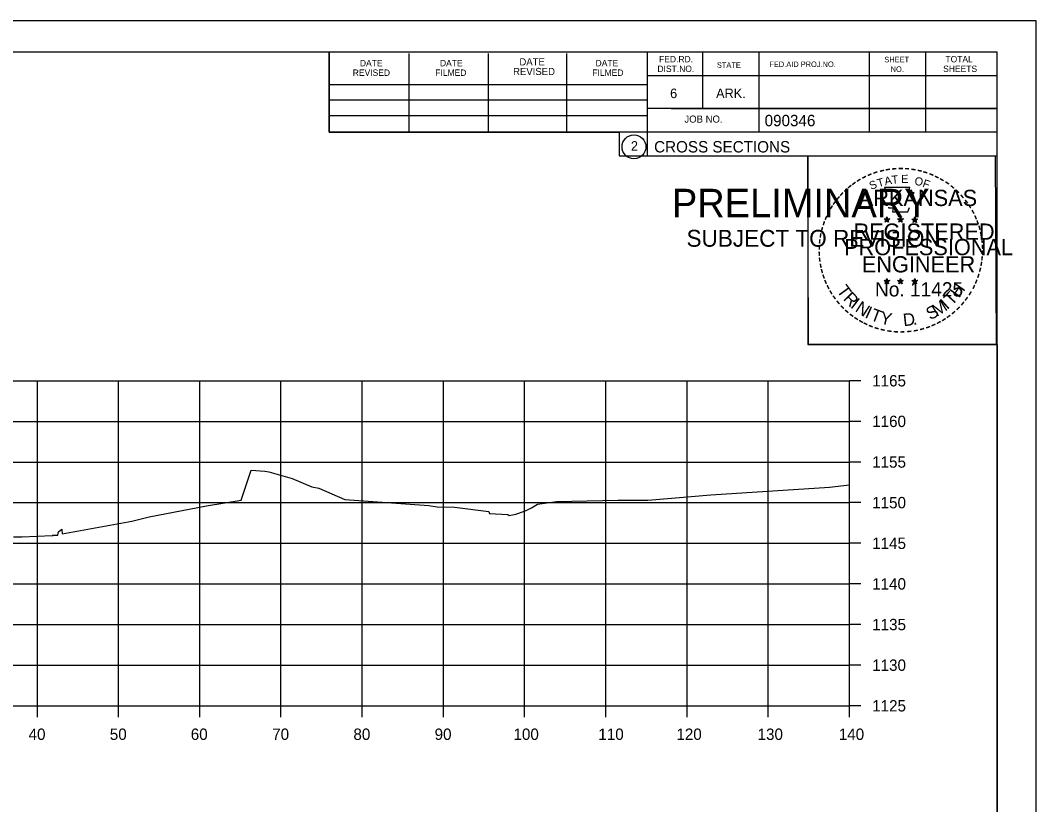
# Model space of a CAD drawing. Extents: x 1368971 to 1374497, y 378717 to 381839.
# Drawn here: x 1372446.8 to 1372571.8, y 381020.2 to 381116.7 of the extents above; entities that cross this region are included whole.
import ezdxf

# ---------------------------------------------------------------- set-up
doc = ezdxf.new("R2010")
doc.units = 0
for name, color, linetype in [('R_Axis', 7, 'Continuous'), ('R_Axis Annot', 7, 'Continuous'), ('R_Border', 7, 'Continuous'), ('R_Border PE', 7, 'Continuous'), ('R_Border Prem', 7, 'Continuous'), ('R_Exist Surface', 7, 'Continuous'), ('R_Grid', 7, 'Continuous'), ('R_No Plot', 7, 'Continuous')]:
    doc.layers.add(name, color=color, linetype=linetype)

msp = doc.modelspace()

# ---------------------------------------------------------------- linework, layer by layer
at = {"layer": 'R_Axis'}
for p, q in [((1372548.91, 381032.32), (1372548.91, 381072.32)), ((1372550.31, 381072.32), (1372548.91, 381072.32)), ((1372550.31, 381067.32), (1372548.91, 381067.32)), ((1372550.31, 381062.32), (1372548.91, 381062.32)), ((1372550.31, 381057.32), (1372548.91, 381057.32)), ((1372550.31, 381052.32), (1372548.91, 381052.32)), ((1372550.31, 381047.32), (1372548.91, 381047.32)), ((1372550.31, 381042.32), (1372548.91, 381042.32)), ((1372550.31, 381037.32), (1372548.91, 381037.32)), ((1372268.91, 381032.32), (1372548.91, 381032.32)), ((1372448.91, 381030.92), (1372448.91, 381032.32)), ((1372458.91, 381030.92), (1372458.91, 381032.32)), ((1372468.91, 381030.92), (1372468.91, 381032.32)), ((1372478.91, 381030.92), (1372478.91, 381032.32)), ((1372488.91, 381030.92), (1372488.91, 381032.32)), ((1372498.91, 381030.92), (1372498.91, 381032.32)), ((1372508.91, 381030.92), (1372508.91, 381032.32)), ((1372518.91, 381030.92), (1372518.91, 381032.32)), ((1372528.91, 381030.92), (1372528.91, 381032.32)), ((1372538.91, 381030.92), (1372538.91, 381032.32)), ((1372548.91, 381030.92), (1372548.91, 381032.32)), ((1372550.31, 381032.32), (1372548.91, 381032.32))]:
    msp.add_line(p, q, dxfattribs=at)
at = {"layer": 'R_Border'}
for p, q in [((1372250.91, 381112.78), (1372567.09, 381112.78)), ((1372484.83, 381102.9), (1372484.83, 381112.78)), ((1372523.99, 381112.78), (1372523.99, 381099.98)), ((1372530.83, 381112.78), (1372530.83, 381105.84)), ((1372537.77, 381112.78), (1372537.77, 381102.9)), ((1372551.35, 381112.78), (1372551.35, 381102.9)), ((1372558.29, 381112.78), (1372558.29, 381102.9)), ((1372567.09, 380907.32), (1372567.09, 381112.78)), ((1372494.69, 381102.9), (1372494.69, 381112.58)), ((1372504.45, 381102.9), (1372504.45, 381112.58)), ((1372514.13, 381102.9), (1372514.13, 381112.58)), ((1372567.09, 381109.84), (1372523.99, 381109.84)), ((1372567.09, 381109.86), (1372567.09, 381109.86)), ((1372484.83, 381108.76), (1372523.99, 381108.76)), ((1372484.83, 381106.9), (1372523.99, 381106.9)), ((1372567.09, 381105.84), (1372523.99, 381105.84)), ((1372526.95, 381105.84), (1372567.09, 381105.84)), ((1372484.83, 381102.9), (1372484.83, 381104.96)), ((1372484.83, 381104.96), (1372523.99, 381104.96)), ((1372567.09, 381102.9), (1372484.83, 381102.9)), ((1372523.99, 381099.98), (1372567.09, 381099.98))]:
    msp.add_line(p, q, dxfattribs=at)
msp.add_circle((1372522.38, 381101.11), 1.47, dxfattribs=at)
at = {"layer": 'R_Border PE'}
for p, q in [((1372553.18, 381092.23), (1372553.53, 381092.12)), ((1372553.18, 381092.23), (1372553.43, 381092.19)), ((1372553.18, 381092.23), (1372553.42, 381092.11)), ((1372553.31, 381091.83), (1372553.53, 381092.12)), ((1372553.31, 381091.83), (1372553.44, 381092.07)), ((1372553.31, 381091.83), (1372553.53, 381092.04)), ((1372553.53, 381092.49), (1372553.49, 381092.24)), ((1372553.53, 381092.12), (1372553.53, 381092.49)), ((1372553.53, 381092.49), (1372553.58, 381092.24)), ((1372553.88, 381092.23), (1372553.53, 381092.12)), ((1372553.74, 381091.83), (1372553.53, 381092.12)), ((1372553.74, 381091.83), (1372553.53, 381092.04)), ((1372553.88, 381092.23), (1372553.59, 381092.18)), ((1372553.74, 381091.83), (1372553.6, 381092.12)), ((1372553.88, 381092.23), (1372553.67, 381092.13)), ((1372554.85, 381092.23), (1372555.2, 381092.12)), ((1372554.85, 381092.23), (1372555.1, 381092.19)), ((1372554.85, 381092.23), (1372555.09, 381092.11)), ((1372554.98, 381091.83), (1372555.2, 381092.12)), ((1372554.98, 381091.83), (1372555.11, 381092.07)), ((1372554.98, 381091.83), (1372555.2, 381092.04)), ((1372555.2, 381092.49), (1372555.16, 381092.24)), ((1372555.2, 381092.12), (1372555.2, 381092.49)), ((1372555.2, 381092.49), (1372555.25, 381092.24)), ((1372555.55, 381092.23), (1372555.2, 381092.12)), ((1372555.41, 381091.83), (1372555.2, 381092.12)), ((1372555.41, 381091.83), (1372555.2, 381092.04)), ((1372555.55, 381092.23), (1372555.26, 381092.18)), ((1372555.41, 381091.83), (1372555.27, 381092.12)), ((1372555.55, 381092.23), (1372555.34, 381092.13)), ((1372556.61, 381092.22), (1372556.96, 381092.11)), ((1372556.61, 381092.22), (1372556.87, 381092.18)), ((1372556.61, 381092.22), (1372556.85, 381092.1)), ((1372556.75, 381091.81), (1372556.96, 381092.11)), ((1372556.75, 381091.81), (1372556.87, 381092.06)), ((1372556.75, 381091.81), (1372556.96, 381092.03)), ((1372556.96, 381092.48), (1372556.92, 381092.22)), ((1372556.96, 381092.11), (1372556.96, 381092.48)), ((1372556.96, 381092.48), (1372557.01, 381092.23)), ((1372557.31, 381092.22), (1372556.96, 381092.11)), ((1372557.18, 381091.81), (1372556.96, 381092.11)), ((1372557.18, 381091.81), (1372556.96, 381092.03)), ((1372557.31, 381092.22), (1372557.02, 381092.17)), ((1372557.18, 381091.81), (1372557.04, 381092.1)), ((1372557.31, 381092.22), (1372557.11, 381092.12)), ((1372553.18, 381084.66), (1372553.52, 381084.55)), ((1372553.18, 381084.66), (1372553.43, 381084.62)), ((1372553.18, 381084.66), (1372553.41, 381084.54)), ((1372553.31, 381084.25), (1372553.52, 381084.55)), ((1372553.31, 381084.25), (1372553.43, 381084.5)), ((1372553.31, 381084.25), (1372553.52, 381084.47)), ((1372553.52, 381084.91), (1372553.48, 381084.66)), ((1372553.52, 381084.55), (1372553.52, 381084.91)), ((1372553.52, 381084.91), (1372553.57, 381084.66)), ((1372553.87, 381084.66), (1372553.52, 381084.55)), ((1372553.74, 381084.25), (1372553.52, 381084.55)), ((1372553.74, 381084.25), (1372553.52, 381084.47)), ((1372553.87, 381084.66), (1372553.59, 381084.61)), ((1372553.74, 381084.25), (1372553.6, 381084.54)), ((1372553.87, 381084.66), (1372553.67, 381084.56)), ((1372554.84, 381084.66), (1372555.19, 381084.55)), ((1372554.84, 381084.66), (1372555.1, 381084.62)), ((1372554.84, 381084.66), (1372555.08, 381084.54)), ((1372554.98, 381084.25), (1372555.19, 381084.55)), ((1372554.98, 381084.25), (1372555.1, 381084.5)), ((1372554.98, 381084.25), (1372555.19, 381084.47)), ((1372555.19, 381084.91), (1372555.15, 381084.66)), ((1372555.19, 381084.55), (1372555.19, 381084.91)), ((1372555.19, 381084.91), (1372555.24, 381084.66)), ((1372555.54, 381084.66), (1372555.19, 381084.55)), ((1372555.41, 381084.25), (1372555.19, 381084.55)), ((1372555.41, 381084.25), (1372555.19, 381084.47)), ((1372555.54, 381084.66), (1372555.25, 381084.61)), ((1372555.41, 381084.25), (1372555.27, 381084.54)), ((1372555.54, 381084.66), (1372555.34, 381084.56)), ((1372556.61, 381084.65), (1372556.96, 381084.54)), ((1372556.61, 381084.65), (1372556.86, 381084.61)), ((1372556.61, 381084.65), (1372556.85, 381084.53)), ((1372556.74, 381084.24), (1372556.96, 381084.54)), ((1372556.74, 381084.24), (1372556.87, 381084.49)), ((1372556.74, 381084.24), (1372556.96, 381084.46)), ((1372556.96, 381084.9), (1372556.92, 381084.65)), ((1372556.96, 381084.54), (1372556.96, 381084.9)), ((1372556.96, 381084.9), (1372557.01, 381084.65)), ((1372557.31, 381084.65), (1372556.96, 381084.54)), ((1372557.17, 381084.24), (1372556.96, 381084.54)), ((1372557.17, 381084.24), (1372556.96, 381084.46)), ((1372557.31, 381084.65), (1372557.02, 381084.6)), ((1372557.17, 381084.24), (1372557.04, 381084.53)), ((1372557.31, 381084.65), (1372557.1, 381084.55))]:
    msp.add_line(p, q, dxfattribs=at)
for points in [[(1372553.22, 381096.11), (1372553.49, 381095.28)], [(1372556.73, 381095.19), (1372556.87, 381095.47), (1372556.19, 381095.45), (1372556.34, 381096.11), (1372553.22, 381096.11)], [(1372553.71, 381093.69), (1372553.71, 381093.6), (1372554.28, 381093.58), (1372554.22, 381093.11), (1372556.09, 381093.11), (1372556.29, 381093.65)], [(1372553.53, 381092.49), (1372553.74, 381091.83), (1372553.18, 381092.23), (1372553.88, 381092.23), (1372553.31, 381091.83), (1372553.53, 381092.49)], [(1372555.2, 381092.49), (1372555.41, 381091.83), (1372554.85, 381092.23), (1372555.55, 381092.23), (1372554.98, 381091.83), (1372555.2, 381092.49)], [(1372556.96, 381092.48), (1372557.18, 381091.81), (1372556.61, 381092.22), (1372557.31, 381092.22), (1372556.75, 381091.81), (1372556.96, 381092.48)], [(1372553.52, 381084.91), (1372553.74, 381084.25), (1372553.18, 381084.66), (1372553.87, 381084.66), (1372553.31, 381084.25), (1372553.52, 381084.91)], [(1372555.19, 381084.91), (1372555.41, 381084.25), (1372554.84, 381084.66), (1372555.54, 381084.66), (1372554.98, 381084.25), (1372555.19, 381084.91)], [(1372556.96, 381084.9), (1372557.17, 381084.24), (1372556.61, 381084.65), (1372557.31, 381084.65), (1372556.74, 381084.24), (1372556.96, 381084.9)]]:
    msp.add_lwpolyline(points, dxfattribs=at)
for centre, radius in [((1372553.53, 381092.12), 0.172), ((1372553.53, 381092.12), 0.145), ((1372553.53, 381092.12), 0.116), ((1372553.53, 381092.12), 0.0991), ((1372553.53, 381092.12), 0.0747), ((1372553.53, 381092.12), 0.0495), ((1372553.53, 381092.12), 0.0296), ((1372555.2, 381092.12), 0.172), ((1372555.2, 381092.12), 0.145), ((1372555.2, 381092.12), 0.116), ((1372555.2, 381092.12), 0.0991), ((1372555.2, 381092.12), 0.0747), ((1372555.2, 381092.12), 0.0495), ((1372555.2, 381092.12), 0.0296), ((1372556.96, 381092.11), 0.172), ((1372556.96, 381092.11), 0.145), ((1372556.96, 381092.11), 0.116), ((1372556.96, 381092.11), 0.0991), ((1372556.96, 381092.11), 0.0747), ((1372556.96, 381092.11), 0.0495), ((1372556.96, 381092.11), 0.0296), ((1372553.52, 381084.55), 0.172), ((1372553.52, 381084.55), 0.145), ((1372553.52, 381084.55), 0.116), ((1372553.52, 381084.55), 0.0991), ((1372553.52, 381084.55), 0.0747), ((1372553.52, 381084.55), 0.0495), ((1372553.52, 381084.55), 0.0296), ((1372555.19, 381084.55), 0.172), ((1372555.19, 381084.55), 0.145), ((1372555.19, 381084.55), 0.116), ((1372555.19, 381084.55), 0.0991), ((1372555.19, 381084.55), 0.0747), ((1372555.19, 381084.55), 0.0495), ((1372555.19, 381084.55), 0.0296), ((1372556.96, 381084.54), 0.172), ((1372556.96, 381084.54), 0.145), ((1372556.96, 381084.54), 0.116), ((1372556.96, 381084.54), 0.0991), ((1372556.96, 381084.54), 0.0747), ((1372556.96, 381084.54), 0.0495), ((1372556.96, 381084.54), 0.0296)]:
    msp.add_circle(centre, radius, dxfattribs=at)
at = {"layer": 'R_Exist Surface'}
msp.add_lwpolyline([(1372445.99, 381053.13), (1372447.04, 381053.12), (1372450.73, 381053.29), (1372450.85, 381053.29), (1372450.87, 381053.34), (1372450.93, 381053.3), (1372451.44, 381053.31), (1372451.52, 381053.74), (1372451.94, 381054.05), (1372451.98, 381053.49), (1372460.56, 381055.05), (1372462.69, 381055.57), (1372469.73, 381056.93), (1372474.02, 381057.62), (1372475.22, 381061.3), (1372476.91, 381061.2), (1372477.41, 381061.12), (1372480.29, 381060.3), (1372482.7, 381059.25), (1372483.56, 381059.09), (1372486.78, 381057.72), (1372497.1, 381056.98), (1372498.13, 381056.79), (1372500.29, 381056.77), (1372504.5, 381056.21), (1372504.6, 381055.97), (1372506.86, 381055.84), (1372507.03, 381055.75), (1372507.85, 381055.92), (1372508.07, 381055.97), (1372509.09, 381056.36), (1372509.77, 381056.68), (1372510.49, 381057.15), (1372512.85, 381057.48), (1372520.38, 381057.64), (1372524.08, 381057.61), (1372527.5, 381057.92), (1372531.83, 381058.28), (1372546.45, 381059.23), (1372548.91, 381059.53)], dxfattribs=at)
at = {"layer": 'R_Grid'}
for p, q in [((1372268.91, 381072.32), (1372548.91, 381072.32)), ((1372448.91, 381032.32), (1372448.91, 381072.32)), ((1372458.91, 381032.32), (1372458.91, 381072.32)), ((1372468.91, 381032.32), (1372468.91, 381072.32)), ((1372478.91, 381032.32), (1372478.91, 381072.32)), ((1372488.91, 381032.32), (1372488.91, 381072.32)), ((1372498.91, 381032.32), (1372498.91, 381072.32)), ((1372508.91, 381032.32), (1372508.91, 381072.32)), ((1372518.91, 381032.32), (1372518.91, 381072.32)), ((1372528.91, 381032.32), (1372528.91, 381072.32)), ((1372538.91, 381032.32), (1372538.91, 381072.32)), ((1372548.91, 381032.32), (1372548.91, 381072.32)), ((1372268.91, 381067.32), (1372548.91, 381067.32)), ((1372268.91, 381062.32), (1372548.91, 381062.32)), ((1372268.91, 381057.32), (1372548.91, 381057.32)), ((1372268.91, 381052.32), (1372548.91, 381052.32)), ((1372268.91, 381047.32), (1372548.91, 381047.32)), ((1372268.91, 381042.32), (1372548.91, 381042.32)), ((1372268.91, 381037.32), (1372548.91, 381037.32)), ((1372268.91, 381032.32), (1372548.91, 381032.32))]:
    msp.add_line(p, q, dxfattribs=at)
at = {"layer": 'R_No Plot'}
for p, q in [((1372238.51, 381116.67), (1372571.85, 381116.67)), ((1372543.13, 381077.52), (1372543.13, 381077.52))]:
    msp.add_line(p, q, dxfattribs=at)
for points in [[(1372238.51, 381116.67), (1372571.85, 381116.67), (1372571.85, 380903.34), (1372238.51, 380903.34)], [(1372484.83, 381112.78), (1372484.83, 381102.9), (1372520.57, 381102.9), (1372520.57, 381099.98), (1372543.77, 381099.98), (1372543.77, 381076.76), (1372567.09, 381076.76), (1372567.09, 380907.32), (1372250.91, 380907.32), (1372250.91, 381112.78)], [(1372543.77, 381100.01), (1372566.86, 381100.01), (1372566.98, 381076.76), (1372543.88, 381076.76)]]:
    msp.add_lwpolyline(points, close=True, dxfattribs=at)

# ---------------------------------------------------------------- texts
at = {"layer": 'R_Axis Annot'}
for s, p in [('1165', (1372551.71, 381071.62)), ('1160', (1372551.71, 381066.62)), ('1155', (1372551.71, 381061.62)), ('1150', (1372551.71, 381056.62)), ('1145', (1372551.71, 381051.62)), ('1140', (1372551.71, 381046.62)), ('1135', (1372551.71, 381041.62)), ('1130', (1372551.71, 381036.62)), ('1125', (1372551.71, 381031.62)), ('40', (1372447.83, 381028.12)), ('50', (1372457.83, 381028.12)), ('60', (1372467.8, 381028.12)), ('70', (1372477.83, 381028.12)), ('80', (1372487.83, 381028.12)), ('90', (1372497.83, 381028.12)), ('100', (1372507.54, 381028.12)), ('110', (1372517.99, 381028.12)), ('120', (1372527.6, 381028.12)), ('130', (1372537.6, 381028.12)), ('140', (1372547.6, 381028.12))]:
    msp.add_text(s, height=1.4, dxfattribs=at).set_placement(p)
at = {"layer": 'R_Border'}
for s, height, p in [('DATE', 0.782, (1372488.63, 381111.02)), ('DATE', 0.782, (1372498.49, 381111.02)), ('DATE', 0.879, (1372508.27, 381111.12)), ('DATE', 0.782, (1372517.65, 381111.02)), ('FED.RD.', 0.782, (1372525.47, 381111.5)), ('STATE', 0.684, (1372532.59, 381110.82)), ('FED.AID PROJ.NO.', 0.684, (1372539.05, 381110.92)), ('SHEET', 0.684, (1372553.21, 381111.5)), ('TOTAL', 0.782, (1372560.73, 381111.5)), ('REVISED', 0.782, (1372487.75, 381109.84)), ('FILMED', 0.782, (1372497.91, 381109.84)), ('REVISED', 0.879, (1372507.49, 381109.94)), ('FILMED', 0.782, (1372517.25, 381109.84)), ('DIST.NO.', 0.782, (1372525.27, 381110.32)), ('NO.', 0.684, (1372553.99, 381110.32)), ('SHEETS', 0.782, (1372560.45, 381110.32)), ('6', 1.17, (1372526.83, 381107.1)), ('ARK.', 1.172, (1372532.49, 381107.1)), ('JOB NO.', 0.879, (1372528.59, 381104.08)), ('2', 1.17, (1372522, 381100.63)), ('CROSS SECTIONS', 1.4, (1372524.86, 381100.41))]:
    msp.add_text(s, height=height, dxfattribs=at).set_placement(p)
msp.add_text('090346', height=1.4, rotation=360, dxfattribs=at).set_placement((1372538.47, 381103.64))
at = {"layer": 'R_Border PE'}
for s, height, rotation, p in [('-', 1.6, 24.3072, (1372551.33, 381096.97)), ('-', 1.6, 19.1761, (1372551.97, 381097.24)), ('-', 1.6, 13.6301, (1372552.72, 381097.48)), ('-', 1.6, 10.2193, (1372553.4, 381097.64)), ('-', 1.6, 5.8968, (1372554.13, 381097.75)), ('-', 1.6, 0.1862, (1372554.9, 381097.82)), ('-', 1.6, 357.743, (1372555.62, 381097.81)), ('-', 1.6, 352.1617, (1372556.36, 381097.75)), ('-', 1.6, 347.2049, (1372557.08, 381097.64)), ('-', 1.6, 342.3362, (1372557.72, 381097.49)), ('-', 1.6, 337.8551, (1372558.45, 381097.26)), ('-', 1.6, 36.2317, (1372549.53, 381095.89)), ('-', 1.6, 34.0636, (1372550.1, 381096.28)), ('-', 1.6, 28.7918, (1372550.7, 381096.65)), ('S', 1, 21.594, (1372551.58, 381095.79)), ('T', 1, 16.4036, (1372552.49, 381096.12)), ('A', 1, 11.2132, (1372553.32, 381096.37)), ('T', 1, 6.0228, (1372554.16, 381096.54)), ('E', 1, 0.8323, (1372555.27, 381096.65)), ('O', 1, 350.4515, (1372556.87, 381096.44)), ('F', 1, 340.0707, (1372557.83, 381096.21)), ('-', 1.6, 334.1211, (1372559.08, 381096.99)), ('-', 1.6, 329.6409, (1372559.66, 381096.71)), ('-', 1.6, 325.8627, (1372560.31, 381096.35)), ('-', 1.6, 48.423, (1372548.17, 381094.61)), ('-', 1.6, 42.9622, (1372548.62, 381095.09)), ('-', 1.6, 38.9507, (1372549.05, 381095.51)), ('-', 1.6, 320.5297, (1372560.92, 381095.92)), ('-', 1.6, 315.5786, (1372561.52, 381095.43)), ('-', 1.6, 309.8797, (1372562.08, 381094.88)), ('-', 1.6, 54.2325, (1372547.35, 381093.56)), ('-', 1.6, 50.6142, (1372547.77, 381094.13)), ('-', 1.6, 306.6522, (1372562.61, 381094.28)), ('-', 1.4, 303.6753, (1372563.1, 381093.71)), ('-', 1.6, 62.8713, (1372546.72, 381092.42)), ('-', 1.6, 58.0706, (1372547.03, 381093.03)), ('-', 1.6, 299.6684, (1372563.41, 381093.11)), ('-', 1.6, 72.3945, (1372546.24, 381091.18)), ('-', 1.6, 67.7743, (1372546.46, 381091.81)), ('-', 1.6, 294.6628, (1372563.74, 381092.49)), ('-', 1.6, 290.5728, (1372564, 381091.92)), ('-', 1.6, 81.2013, (1372545.91, 381089.75)), ('-', 1.6, 75.461, (1372546.04, 381090.47)), ('-', 1.6, 285.1233, (1372564.23, 381091.34)), ('-', 1.6, 280.5493, (1372564.43, 381090.6)), ('-', 1.6, 89.0622, (1372545.81, 381088.36)), ('-', 1.6, 85.1863, (1372545.83, 381089.06)), ('-', 1.6, 276.5962, (1372564.59, 381089.83)), ('-', 1.6, 274.3301, (1372564.65, 381089.11)), ('-', 1.6, 94.1959, (1372545.84, 381087.64)), ('-', 1.6, 269.9407, (1372564.69, 381088.47)), ('-', 1.6, 98.9479, (1372545.91, 381086.97)), ('-', 1.6, 101.7149, (1372546.05, 381086.24)), ('-', 1.6, 260.9953, (1372564.6, 381087.15)), ('-', 1.6, 263.5172, (1372564.67, 381087.81)), ('-', 1.6, 105.4578, (1372546.21, 381085.64)), ('-', 1.6, 109.0874, (1372546.43, 381085.01)), ('-', 1.6, 252.8681, (1372564.3, 381085.76)), ('-', 1.6, 255.7626, (1372564.49, 381086.48)), ('-', 1.6, 114.0643, (1372546.68, 381084.41)), ('-', 1.6, 115.7288, (1372546.99, 381083.8)), ('T', 1.54, 306.0406, (1372547.28, 381083.39)), ('H', 1.54, 54.6088, (1372562.4, 381082.42)), ('-', 1.6, 244.6197, (1372563.82, 381084.45)), ('-', 1.6, 247.8887, (1372564.08, 381085.08)), ('-', 1.6, 120.4471, (1372547.34, 381083.21)), ('-', 1.6, 125.8934, (1372547.75, 381082.65)), ('R', 1.54, 314.005, (1372548.05, 381082.34)), ('T', 1.54, 46.6444, (1372561.51, 381081.48)), ('-', 1.6, 239.0712, (1372563.43, 381083.7)), ('-', 1.6, 130.7181, (1372548.21, 381082.1)), ('-', 1.6, 134.2238, (1372548.72, 381081.55)), ('I', 1.54, 321.9694, (1372548.95, 381081.41)), ('N', 1.54, 326.5002, (1372549.51, 381080.94)), ('S', 1.54, 26.9312, (1372558.83, 381079.75)), ('M', 1.54, 32.6563, (1372559.67, 381080.16)), ('I', 1.54, 42.1136, (1372560.95, 381081)), ('-', 1.6, 225.7653, (1372562.11, 381081.92)), ('-', 1.6, 231.2538, (1372562.59, 381082.48)), ('-', 1.6, 233.8452, (1372563.02, 381083.05)), ('-', 1.6, 138.9338, (1372549.25, 381081.09)), ('-', 1.6, 144.6463, (1372549.81, 381080.68)), ('I', 1.54, 335.3603, (1372550.72, 381080.15)), ('T', 1.54, 339.8912, (1372551.38, 381079.82)), ('Y', 1.54, 347.8556, (1372552.6, 381079.38)), ('D', 1.54, 6.3969, (1372555.59, 381079.02)), ('-', 1.6, 215.7363, (1372561.04, 381080.94)), ('-', 1.6, 221.0851, (1372561.59, 381081.41)), ('-', 1.6, 148.0898, (1372550.37, 381080.31)), ('-', 1.6, 151.5704, (1372550.95, 381079.99)), ('-', 1.6, 154.6002, (1372551.47, 381079.74)), ('-', 1.6, 158.5612, (1372552.09, 381079.48)), ('.', 1.54, 13.7642, (1372556.78, 381079.15)), ('-', 1.6, 200.7184, (1372558.71, 381079.61)), ('-', 1.6, 204.2516, (1372559.33, 381079.89)), ('-', 1.6, 207.3568, (1372559.95, 381080.2)), ('-', 1.6, 212.2491, (1372560.51, 381080.55)), ('-', 1.6, 162.7983, (1372552.78, 381079.27)), ('-', 1.6, 167.5555, (1372553.49, 381079.11)), ('-', 1.6, 173.1155, (1372554.27, 381079)), ('-', 1.6, 176.5183, (1372555.01, 381078.94)), ('-', 1.6, 181.5918, (1372555.76, 381078.96)), ('-', 1.6, 185.8167, (1372556.57, 381079.04)), ('-', 1.6, 191.2858, (1372557.3, 381079.17)), ('-', 1.6, 195.4743, (1372558.03, 381079.37))]:
    msp.add_text(s, height=height, rotation=rotation, dxfattribs=at).set_placement(p)
for s, height, p in [('ARKANSAS', 2, (1372550.07, 381093.82)), ('REGISTERED', 2, (1372549.4, 381089.67)), ('DWB', 0.01, (1372553.52, 381092.12)), ('DWB', 0.01, (1372555.19, 381092.12)), ('DWB', 0.01, (1372556.95, 381092.11)), ('PROFESSIONAL', 2, (1372548.25, 381087.77)), ('ENGINEER', 2, (1372550.43, 381085.65)), ('No. 11425', 1.757, (1372552.06, 381082.69)), ('DWB', 0.01, (1372553.51, 381084.54)), ('DWB', 0.01, (1372555.18, 381084.54)), ('DWB', 0.01, (1372556.95, 381084.53))]:
    msp.add_text(s, height=height, dxfattribs=at).set_placement(p)
at = {"layer": 'R_Border Prem'}
for s, height, p in [('PRELIMINARY', 3.5, (1372527.05, 381092.44)), ('DWB', 0.01, (1372527.79, 381094.29)), ('SUBJECT TO REVISION', 2.0751, (1372528.85, 381088.81))]:
    msp.add_text(s, height=height, dxfattribs=at).set_placement(p)

doc.saveas('drawing.dxf')
